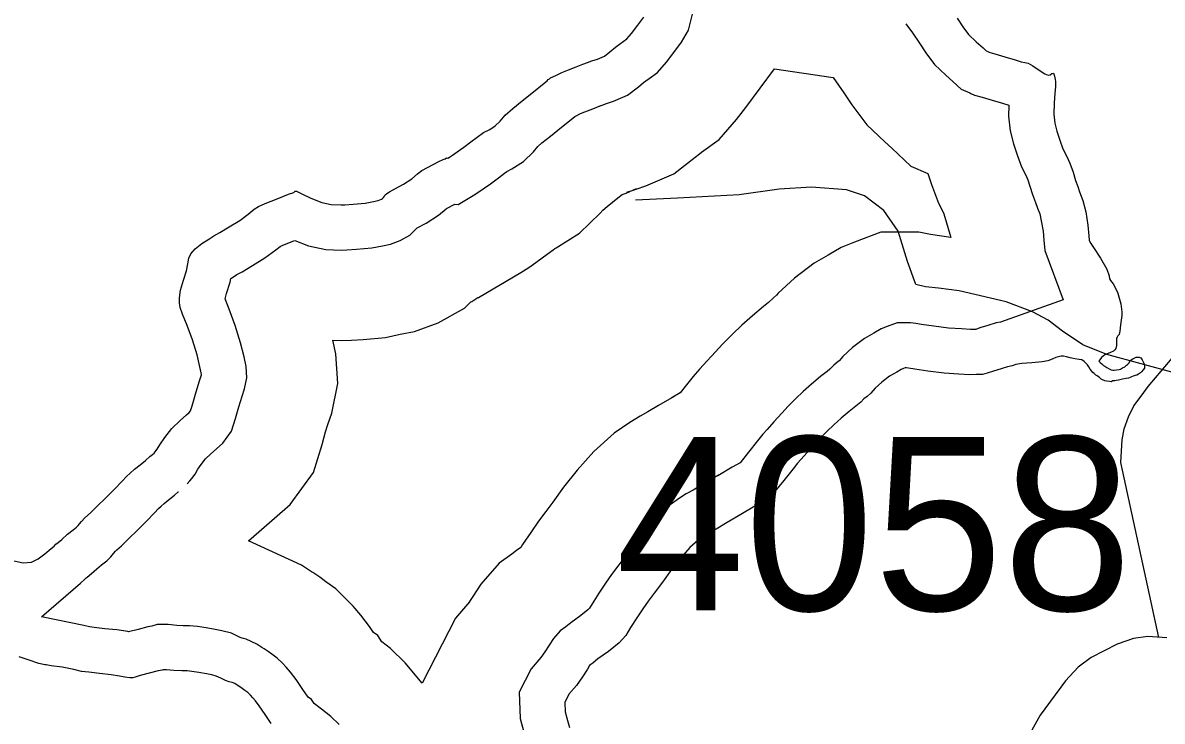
# Model space of a CAD drawing. Extents: x 1662474 to 1856135, y 779280 to 917889.
# Drawn here: x 1741488 to 1743378, y 796565 to 797724 of the extents above; entities that cross this region are included whole.
import ezdxf

# ---------------------------------------------------------------- set-up
doc = ezdxf.new("R2010")
doc.units = 0
for name, color, linetype in [('Cogo Default Point CELL', 7, 'Continuous'), ('Exist Hydrographic Lake Shore', 7, 'Continuous'), ('Exist Hydrographic Misc Water Feature', 7, 'Continuous'), ('Exist Road Non-System Type 51', 7, 'Continuous'), ('Exist Road Secondary Type 51 Attributed', 7, 'Continuous'), ('Old_Level_44', 7, 'Continuous')]:
    doc.layers.add(name, color=color, linetype=linetype)

msp = doc.modelspace()

# ---------------------------------------------------------------- linework, layer by layer
at = {"layer": 'Exist Hydrographic Lake Shore'}
for points in [[(1742416.8, 797655.9), (1742424.4, 797658.6), (1742431.8, 797661.2), (1742441.1, 797664.3), (1742452.8, 797669.3), (1742461.9, 797676.4), (1742470.9, 797684), (1742477.6, 797689), (1742483.6, 797693.2), (1742489.8, 797697.6), (1742497.6, 797706.8), (1742508.4, 797720.5), (1742518.1, 797733.6)], [(1743037.8, 797732.3), (1743047.2, 797717.6), (1743056.6, 797705.2), (1743069.5, 797692.9), (1743081.2, 797682.7), (1743086.2, 797677.9), (1743088.6, 797676.9), (1743091, 797675.9), (1743092.9, 797675.1), (1743100.5, 797672.7), (1743117, 797668), (1743134.1, 797662.8), (1743144.2, 797659.9), (1743150.1, 797658.8), (1743155.6, 797657.2), (1743163.2, 797653.3), (1743173.8, 797645.9), (1743183.1, 797639.6), (1743188.6, 797637.3), (1743192.1, 797638.1), (1743194.8, 797640.2), (1743197.6, 797640.7), (1743199.1, 797636), (1743200.2, 797630.4), (1743201.2, 797626.8), (1743201.2, 797623.9), (1743200.8, 797618.1), (1743200, 797607.9), (1743198.6, 797591.1), (1743198.4, 797573), (1743200, 797558), (1743203.4, 797544.4), (1743208.1, 797529.9), (1743213.4, 797515.5), (1743219.4, 797503.9), (1743224.9, 797491.4), (1743230.1, 797476.4), (1743234.1, 797462.8), (1743237.8, 797452.8), (1743241.1, 797444.1), (1743246.6, 797429.7), (1743251.1, 797410.5), (1743254.8, 797388.5), (1743256.4, 797371.1), (1743257.1, 797363.6), (1743258.5, 797359.9), (1743264, 797351.8), (1743275.5, 797333.9), (1743286.2, 797315.5), (1743290, 797304.5), (1743290.5, 797299.5), (1743292.1, 797296.9), (1743296.8, 797291.1), (1743303.9, 797277.2), (1743309.6, 797258), (1743310.8, 797244.9), (1743310.8, 797238.9), (1743308.9, 797223.1), (1743307.9, 797212.9), (1743306.8, 797207.1), (1743304.6, 797204.8), (1743303.4, 797202.9), (1743302, 797201.1), (1743302, 797197.1), (1743302, 797189.2), (1743301.2, 797184), (1743299.6, 797181.6), (1743297.4, 797179.6), (1743292.1, 797177.2), (1743283.1, 797173.5), (1743277.4, 797168.8), (1743274.5, 797164.9), (1743273.1, 797162.8), (1743275.2, 797160.9), (1743277.9, 797158.3), (1743280.8, 797155.7), (1743282.9, 797154.4), (1743286, 797152.2), (1743289.8, 797150.4), (1743293.6, 797148.6), (1743296, 797148.1), (1743298.4, 797147.8), (1743302, 797148.3), (1743306.5, 797148.9), (1743309.1, 797149.9), (1743312.2, 797151.8), (1743315.8, 797153.6), (1743318.9, 797156.2), (1743320.4, 797157.2), (1743322, 797159.1), (1743323.2, 797160.4), (1743325.1, 797163.8), (1743329.1, 797166.7), (1743334.9, 797169.3), (1743340.1, 797169.8), (1743342.8, 797168.2), (1743344.9, 797164.9), (1743346.6, 797161.7)], [(1741703.1, 797007.9), (1741705.8, 797010.5), (1741707.4, 797012.4), (1741708.6, 797013.9), (1741710.8, 797016.8), (1741714.9, 797023.9), (1741723.4, 797036.2), (1741735.1, 797051.2), (1741748.8, 797064.3), (1741759.5, 797073.8), (1741764, 797077.7), (1741766.1, 797080.6), (1741768.8, 797089), (1741774.2, 797108.4), (1741780.2, 797128.4), (1741783.4, 797137.1), (1741784, 797140.2), (1741783.8, 797143.6), (1741781.6, 797153.8), (1741776.9, 797173.5), (1741769.2, 797198.2), (1741760.4, 797222.1), (1741752.8, 797240.7), (1741748.8, 797252.2), (1741747.8, 797259.9), (1741747.8, 797268.2), (1741749.4, 797280.9), (1741754.2, 797297.1), (1741759.2, 797313.1), (1741761.6, 797324.7), (1741763.2, 797333.6), (1741766.4, 797341.2), (1741773.8, 797349.1), (1741784.8, 797358), (1741796.2, 797365.6), (1741804.8, 797371.1), (1741814.4, 797376.4), (1741829.9, 797385.9), (1741847.8, 797396.6), (1741861.6, 797406.9), (1741871.6, 797415), (1741878.8, 797419.4), (1741890, 797424.4), (1741909.6, 797432.3), (1741928.4, 797439.9), (1741937.2, 797443.1), (1741939.6, 797444.9), (1741942, 797445.2), (1741950.6, 797440.7), (1741965.6, 797433.6), (1741983.8, 797426.2), (1741999.5, 797422.9), (1742015.8, 797422.3), (1742021.8, 797422.6), (1742035.9, 797423.4), (1742055.6, 797425.2), (1742069.5, 797428.1), (1742077.6, 797429.7), (1742082.6, 797431.5), (1742084.5, 797432.6), (1742086.4, 797434.4), (1742087.9, 797436.5), (1742089.2, 797438.9), (1742091.6, 797441.2), (1742096, 797444.1), (1742104.8, 797449.1), (1742119.1, 797456.7), (1742133, 797465.6), (1742142.8, 797473.8), (1742149.6, 797479.3), (1742178.1, 797494), (1742185.2, 797497.7), (1742188.4, 797498.9), (1742190.8, 797500.2), (1742193.1, 797500), (1742195.8, 797501.6), (1742200.8, 797504.8), (1742208.4, 797510.2), (1742219.6, 797518.1), (1742231.2, 797526.8), (1742241.8, 797534.9), (1742251.9, 797542.2), (1742262.4, 797547.5), (1742271.6, 797553.3), (1742279.8, 797561.2), (1742287.9, 797571.1), (1742300.5, 797582.4), (1742316.2, 797595), (1742334.9, 797610), (1742350.1, 797622.1), (1742357.8, 797628.4), (1742359.5, 797630.4), (1742361.4, 797631.5), (1742363.2, 797633.1), (1742367.1, 797634.7), (1742373.1, 797637.6), (1742382.1, 797642), (1742392.9, 797646.5), (1742405.8, 797651.2), (1742416.8, 797655.9)], [(1743346.6, 797161.7), (1743347.8, 797159.6), (1743348.2, 797157.8), (1743348.8, 797155.9), (1743348.5, 797151.2), (1743346.4, 797148.3), (1743343.5, 797145.4), (1743341.9, 797143.6), (1743340.4, 797142.6), (1743338.8, 797141.5), (1743335.9, 797139.7), (1743333.2, 797138.9), (1743330.1, 797138.1), (1743327.2, 797136.8), (1743325.1, 797136), (1743322, 797134.9), (1743318.4, 797133.9), (1743312, 797132.8), (1743305.8, 797131.5), (1743301.8, 797130.8), (1743299.6, 797130.5), (1743296.2, 797130.2), (1743293.6, 797128.9), (1743290.5, 797129.2), (1743286.2, 797129.9), (1743282.9, 797130.5), (1743279.2, 797132.1), (1743276.9, 797133.1), (1743274, 797135.8), (1743272.1, 797136.8), (1743270, 797138.6), (1743267.9, 797139.9), (1743265.2, 797142.3), (1743263.2, 797144.1), (1743260.9, 797146.8), (1743258.5, 797149.6), (1743256.4, 797153.3), (1743254, 797156.7), (1743250.9, 797159.9), (1743248.8, 797162.5), (1743244.9, 797164.9), (1743240.4, 797165.6), (1743233.2, 797166.7), (1743225.6, 797168.2), (1743219.4, 797170.1), (1743214.4, 797171.1), (1743210.5, 797171.1), (1743206, 797170.1), (1743201.5, 797168.8), (1743196.8, 797166.7), (1743192.6, 797165.1), (1743188.1, 797163.6), (1743179, 797161.9), (1743161.9, 797160.4), (1743144.9, 797159.1), (1743135.4, 797157.2), (1743129.4, 797155.1), (1743121.2, 797153.6), (1743110.8, 797150.2), (1743098.1, 797146.5), (1743087.4, 797142.8), (1743080, 797141), (1743074.8, 797140.7), (1743069.2, 797140.7), (1743058.7, 797140.4), (1743040.6, 797141.5), (1743016.5, 797143.1), (1742989.1, 797146.5), (1742967.6, 797149.6), (1742957.1, 797151.2), (1742954, 797151.8), (1742951.6, 797151.8), (1742948.8, 797150.7), (1742944.9, 797149.1), (1742937.8, 797144.9), (1742925.6, 797137.8), (1742912.8, 797128.1), (1742902, 797118.1), (1742894.8, 797110), (1742888.4, 797104.5), (1742883.1, 797100.3), (1742877.9, 797095.1), (1742870, 797088.2), (1742858.8, 797079.3), (1742845.6, 797068.2), (1742833.2, 797057.2), (1742822.2, 797046.8), (1742812.2, 797036.8), (1742802.2, 797025.5), (1742788.9, 797011.6), (1742778.8, 797000), (1742773.1, 796993.8), (1742765.9, 796984.2), (1742750.4, 796965.1), (1742735.1, 796945.9), (1742728.2, 796937.3), (1742726.5, 796935.4), (1742719.4, 796931.5), (1742702, 796922.1), (1742679.2, 796908.4)], [(1741468, 796832.6), (1741488.4, 796828.4), (1741502.4, 796829.2), (1741513.4, 796834.9), (1741524.6, 796843.1), (1741534.6, 796851.8), (1741539.9, 796856.2), (1741542.8, 796859.1), (1741546.4, 796862), (1741552.5, 796867.2), (1741561.9, 796875.6), (1741571.4, 796883.2), (1741576.9, 796887.7), (1741579.5, 796890.3), (1741582.1, 796893.2), (1741585.2, 796896.9), (1741590.8, 796902.9), (1741600, 796911.3), (1741611.2, 796922.3), (1741625.1, 796935.8), (1741640.1, 796950.7), (1741652.5, 796963.6), (1741660.1, 796971.4), (1741666.1, 796977.2), (1741673.2, 796983.8), (1741682.4, 796991.1), (1741691.2, 796997.9), (1741698.6, 797004.8), (1741703.1, 797007.9)], [(1742679.2, 796908.4), (1742656.1, 796895.3), (1742638, 796884.3), (1742626.8, 796878), (1742618.4, 796872.8), (1742607.6, 796865.4), (1742594.5, 796853.8), (1742579.8, 796837.1), (1742564, 796817.4), (1742548.8, 796796.4), (1742535.1, 796777.8), (1742525.1, 796764.9), (1742516.5, 796752.2), (1742506.2, 796737.1), (1742496.2, 796720.8), (1742488.1, 796707.9), (1742477.1, 796695.6), (1742459.2, 796681.4), (1742442, 796668.8), (1742433.2, 796662), (1742429.9, 796659.6), (1742428.2, 796657.8), (1742424.4, 796651.8), (1742416.5, 796639.1), (1742406.2, 796624.7), (1742393.9, 796610.2), (1742386.9, 796596.6), (1742387.4, 796581.1), (1742391.2, 796566.9), (1742394.5, 796555.1)], [(1741900, 796561.7), (1741890, 796576.4), (1741880.2, 796591.1), (1741873.8, 796599.5), (1741869.5, 796604.5), (1741865.4, 796608.7), (1741861.1, 796612.9), (1741856.4, 796616.3), (1741851.9, 796619.8), (1741847.8, 796622.4), (1741843.2, 796625.2), (1741839.4, 796627.9), (1741834.9, 796629.9), (1741829.9, 796631), (1741824.1, 796633.1), (1741816.5, 796636.8), (1741808.6, 796640.4), (1741801.2, 796642.3), (1741792.4, 796644.1), (1741779.8, 796646.5), (1741768.5, 796648.1), (1741760.4, 796648.9), (1741751.6, 796648.9), (1741738.2, 796649.6), (1741726, 796650.7), (1741720.8, 796650.7), (1741718.9, 796650.2), (1741712.2, 796648.9), (1741697.6, 796644.9), (1741682.4, 796641.2), (1741674.2, 796638.4), (1741670.4, 796637.3), (1741665.1, 796637.3), (1741657.2, 796638.4), (1741648, 796640.4), (1741634.6, 796642.6), (1741615.2, 796644.4), (1741597.4, 796646.8), (1741585.2, 796648.1), (1741572.6, 796651.2), (1741553.2, 796655.1), (1741534.6, 796657.2), (1741526.5, 796658.8), (1741524.1, 796658.8), (1741522, 796659.6), (1741514.6, 796661.4), (1741498.4, 796666.7), (1741481.9, 796672.5)]]:
    msp.add_lwpolyline(points, dxfattribs=at)
at = {"layer": 'Exist Hydrographic Misc Water Feature'}
msp.add_lwpolyline([(1743400.2, 797142.9), (1743286.4, 797173.8), (1743246.4, 797190.1), (1743212.6, 797212.5), (1743188.8, 797230.7), (1743162.9, 797244.8), (1743119.1, 797261.2), (1743041.1, 797279.8), (1743007.1, 797284.1), (1742985.2, 797286.3), (1742969.2, 797290.4), (1742955.4, 797328.5), (1742939.8, 797378.7), (1742916.3, 797412.9), (1742884.3, 797437.1), (1742854.5, 797447.4), (1742796.5, 797451.9), (1742742.4, 797448.3), (1742676.3, 797438.9), (1742574.2, 797433.7), (1742504.3, 797430.3)], dxfattribs=at)
at = {"layer": 'Exist Road Non-System Type 51'}
msp.add_lwpolyline([(1743372.6, 796704.5), (1743309.6, 796995), (1743311.5, 797032.2), (1743314.9, 797050.7), (1743322.2, 797070.6), (1743331.1, 797088.8), (1743343, 797105), (1743354.5, 797120.8), (1743422.2, 797200.8), (1743492.1, 797261.9), (1743568.9, 797311.9), (1743641.1, 797355.9), (1743725.1, 797399.5), (1743810.4, 797427.9)], dxfattribs=at)
at = {"layer": 'Exist Road Secondary Type 51 Attributed'}
msp.add_lwpolyline([(1743385.8, 796704), (1743354.4, 796706.3), (1743330.3, 796702.6), (1743303.4, 796693.5), (1743260.1, 796671.4), (1743238.7, 796655), (1743217.7, 796632.7), (1743175.4, 796575.3), (1743088.4, 796417.9)], dxfattribs=at)
at = {"layer": 'Old_Level_44'}
for points in [[(1742441.2, 797585), (1742449.2, 797587.8), (1742456.2, 797590.3), (1742467.8, 797594.2), (1742491.1, 797604.2), (1742509.1, 797618.1), (1742517.5, 797625.2), (1742521.4, 797628.1), (1742527.1, 797632.1), (1742540.9, 797642.1), (1742555.6, 797659.2), (1742568, 797675), (1742580.8, 797692.2), (1742592.4, 797712.1), (1742600.2, 797743.2)], [(1742952.9, 797722.5), (1742963.8, 797707.7), (1742975.2, 797690.9), (1742985.8, 797674.6), (1743000.5, 797655.2), (1743018.9, 797637.5), (1743030.7, 797627.2), (1743044.5, 797614.1), (1743058.7, 797608.1), (1743060.8, 797607.2), (1743066.7, 797604.6), (1743079.1, 797600.8), (1743095.8, 797596.1), (1743112.9, 797590.8), (1743123.6, 797587.8), (1743123.3, 797569.5), (1743126, 797544.9), (1743131.3, 797523.6), (1743137.2, 797505.4), (1743144.6, 797485.3), (1743151.7, 797471.6), (1743155, 797463.9), (1743158.7, 797453.4), (1743162.8, 797439.4), (1743167.6, 797426.3), (1743171.2, 797417.1), (1743174.8, 797407.7), (1743177.5, 797395.8), (1743180.3, 797378.9), (1743181.7, 797363.9), (1743183.5, 797346.5), (1743214, 797264.6)], [(1742490, 797443.2), (1742498.7, 797446.2), (1742505.1, 797448.5), (1742521.3, 797453.9), (1742567.9, 797473.9), (1742603.5, 797501.5), (1742610.2, 797507.2), (1742614, 797509.8), (1742643.3, 797531), (1742671.6, 797564), (1742687.2, 797583.9), (1742734.9, 797648.2)], [(1742734.9, 797648.2), (1742832, 797633.8), (1742841.3, 797621.2), (1742850.1, 797608.1), (1742862.9, 797588.4), (1742888.1, 797555.1), (1742917.7, 797526.8), (1742929.7, 797516.3), (1742961.1, 797486.5), (1742989.5, 797474.6), (1742995.5, 797456.3), (1743006.9, 797424.9), (1743015.7, 797408), (1743015.9, 797407.5), (1743027.4, 797368.2)], [(1741760.7, 796959.4), (1741765, 796964.4), (1741768.1, 796968.2), (1741773.6, 796975.6), (1741778.3, 796983.8), (1741783.8, 796991.7), (1741790.9, 797000.8), (1741799.5, 797009.1), (1741808.9, 797017.3), (1741819.8, 797026.8), (1741834, 797046.5), (1741840.6, 797067.6), (1741846.2, 797087.4), (1741851.5, 797104.9), (1741855.8, 797116.9), (1741859.5, 797135.5), (1741858.2, 797154), (1741854.8, 797170.3), (1741849.2, 797193.4), (1741840.3, 797222.3), (1741830.2, 797249.3), (1741823.3, 797266.3), (1741826, 797275.2), (1741832, 797294.3), (1741833.1, 797300.1), (1741837.3, 797302.9), (1741843.1, 797306.6), (1741852, 797311.4), (1741868.8, 797321.8), (1741889.5, 797334.2), (1741907.6, 797347.6), (1741914.6, 797353.3), (1741919.2, 797355.3), (1741937.7, 797362.8), (1741939.2, 797363.4), (1741961.6, 797354.3), (1741990.3, 797348.1), (1742016, 797347.3), (1742025.5, 797347.7), (1742041.5, 797348.6), (1742066.9, 797350.9), (1742084.4, 797354.6), (1742097.6, 797357.2), (1742114.1, 797363.1), (1742129.8, 797372), (1742142.3, 797384.1), (1742157, 797391.8), (1742177.5, 797405.1), (1742190.3, 797415.8), (1742190.8, 797416.2), (1742204.8, 797423.4), (1742210.1, 797422.8), (1742235.1, 797437.7), (1742242.9, 797442.7), (1742251.8, 797449.1), (1742263.6, 797457.4), (1742276.7, 797467.1), (1742286.7, 797474.9), (1742290.9, 797477.9), (1742299.2, 797482.1), (1742318.2, 797494), (1742335.1, 797510.4), (1742342.3, 797519.1), (1742348.9, 797525.1), (1742363.2, 797536.5), (1742381.7, 797551.4), (1742397.3, 797563.8), (1742403.7, 797569), (1742405.9, 797570.1), (1742413.2, 797573.7), (1742420.2, 797576.6), (1742433.5, 797581.5), (1742446.5, 797587.1)], [(1741862.4, 796864.8), (1741931.4, 796925.1), (1741969.9, 796978.4), (1741984.4, 797024.7), (1741990.2, 797045.4), (1741994, 797057.8), (1742000.7, 797076.6), (1742010.6, 797126), (1742007.1, 797174.9), (1742002.3, 797197.6), (1742016.5, 797197.2), (1742032.9, 797197.8), (1742052.6, 797199), (1742089.3, 797202.3), (1742114.1, 797207.6), (1742137.6, 797212.1), (1742177.1, 797226.4), (1742220.3, 797250.9), (1742231.1, 797261.4), (1742232.6, 797262.2), (1742242.6, 797268.6), (1742244, 797268.4), (1742313.8, 797310), (1742327.1, 797318.5), (1742338.7, 797326.8), (1742351.5, 797335.8), (1742367.5, 797347.7), (1742370.3, 797349.9), (1742372.8, 797351.2), (1742411.3, 797375.3), (1742445.7, 797408.7), (1742449.8, 797413.7), (1742457, 797419.4), (1742475.2, 797434.1), (1742482, 797439.5), (1742488.9, 797442), (1742505.9, 797449.4)], [(1743027.4, 797368.2), (1742993.6, 797373.2), (1742974.1, 797376.8), (1742911.4, 797376.8), (1742867.7, 797360.6), (1742845.3, 797351.6), (1742823.8, 797338.9), (1742800.6, 797325.3), (1742768.1, 797300.9), (1742741.1, 797275.7), (1742738.3, 797272.6), (1742733, 797268.3), (1742725, 797260.4), (1742716.5, 797253.7), (1742698.4, 797238.4), (1742680.8, 797222.8), (1742665, 797207.7), (1742648.5, 797191.2), (1742636.9, 797178.2), (1742623, 797163.7), (1742610.5, 797149.4), (1742599.8, 797137.5), (1742589, 797123.4), (1742578.4, 797110.3), (1742563.6, 797101.5)], [(1743214, 797264.6), (1743109.7, 797227.7), (1743102.6, 797226.4), (1743088.8, 797221.9), (1743075.4, 797218), (1743068.7, 797215.7), (1743068.4, 797215.7), (1743060.1, 797215.5), (1743045.2, 797216.4), (1743023.6, 797217.8), (1742999.2, 797220.8), (1742978.5, 797223.8), (1742969.3, 797225.2), (1742960.7, 797226.8), (1742938.2, 797226.8), (1742921.7, 797220.7), (1742911.7, 797216.6), (1742899.8, 797209.6), (1742883.9, 797200.3), (1742864.5, 797185.7), (1742848.4, 797170.7), (1742842, 797163.6), (1742840.5, 797162.2), (1742833.1, 797156.3), (1742826.6, 797149.9), (1742822.1, 797145.9), (1742811.3, 797137.4), (1742796.5, 797125), (1742782.4, 797112.4), (1742769.8, 797100.4), (1742757.7, 797088.2), (1742747.1, 797076.4), (1742733.6, 797062.3), (1742722.7, 797049.8), (1742715.3, 797041.7), (1742706.9, 797030.6), (1742691.9, 797012.1), (1742677.7, 796994.2), (1742664.8, 796987.2), (1742640.7, 796972.8)], [(1742568.2, 797104.1), (1742542.2, 797089.4), (1742524.5, 797078.7), (1742511.9, 797071.5), (1742494.9, 797060.9), (1742469.1, 797043.2), (1742435.1, 797013.2), (1742407.4, 796981.8), (1742385, 796953.8), (1742366.9, 796928.9), (1742355.4, 796913.2), (1742343.2, 796897.5), (1742330.4, 796878.6), (1742317, 796858.9), (1742314, 796853.9), (1742306.6, 796848.6), (1742299.3, 796842.9), (1742277.9, 796827.8), (1742247.8, 796793.1), (1742234.4, 796772.3), (1742229.1, 796763.9), (1742228.7, 796763.3), (1742205.8, 796736.6), (1742150.4, 796628.8)], [(1742642.2, 796973.7), (1742618.2, 796960), (1742600.2, 796949.1), (1742588.5, 796942.5), (1742577.2, 796935.5), (1742561.5, 796924.7), (1742541.4, 796906.9), (1742522.3, 796885.3), (1742504.3, 796862.9), (1742488.1, 796840.6), (1742475.2, 796822.9), (1742464.5, 796809.1), (1742454.5, 796794.4), (1742443.2, 796777.7), (1742432.6, 796760.4), (1742428, 796753.2), (1742425.4, 796750.3), (1742413.8, 796741.1), (1742396.9, 796728.7), (1742388.6, 796722.3), (1742379.2, 796715.7), (1742368.1, 796702.9), (1742361.1, 796691.9), (1742354, 796680.7), (1742347.1, 796670.9), (1742331.2, 796652.4), (1742311.3, 796613.6), (1742312.7, 796569.9), (1742318.9, 796547.1)], [(1741518.8, 796738.7), (1741583.4, 796794.8), (1741590.7, 796800.9), (1741593, 796803.3), (1741594.4, 796804.4), (1741601.9, 796810.8), (1741610.4, 796818.4), (1741618.4, 796824.8), (1741627.1, 796831.8), (1741633.7, 796838.5), (1741638.4, 796843.6), (1741641.6, 796847.4), (1741643.8, 796849.8), (1741651.4, 796856.7), (1741663.6, 796868.6), (1741677.7, 796882.2), (1741693.6, 796898.1), (1741706.5, 796911.5), (1741713, 796918.3), (1741717.5, 796922.5), (1741722.3, 796926.9), (1741728.8, 796932.2), (1741739.6, 796940.5), (1741745.7, 796946.1), (1741745.9, 796946.3)], [(1742150.4, 796628.8), (1742122.2, 796662.5), (1742097.6, 796686.1), (1742083.3, 796697.4), (1742076.6, 796707.8), (1742069.6, 796712.6), (1742063.1, 796722.5), (1742048.4, 796741.4), (1742035.6, 796756.5), (1742024.5, 796767.8), (1742006.9, 796785.1), (1741990.6, 796796.9), (1741980.8, 796804.4), (1741968.7, 796812.1), (1741966.9, 796813.2), (1741950.1, 796824.6), (1741862.4, 796864.8)], [(1742012.6, 796559.8), (1741998.7, 796573.1), (1741983.2, 796585.4), (1741971.8, 796594.3), (1741970.9, 796595.1), (1741966.9, 796601.3), (1741961, 796605.4), (1741952.3, 796618.2), (1741941.2, 796634.9), (1741932, 796646.8), (1741924.9, 796655.2), (1741918.4, 796661.7), (1741909.7, 796670.3), (1741901.1, 796676.5), (1741894.8, 796681.3), (1741888.1, 796685.6), (1741884.5, 796687.9), (1741876.3, 796693.5), (1741858.6, 796701.6), (1741851.8, 796703), (1741848.5, 796704.6), (1741834, 796711.4), (1741818, 796715.4), (1741806.8, 796717.7), (1741791.9, 796720.5), (1741777.4, 796722.5), (1741764.1, 796723.9), (1741753.7, 796723.9), (1741743.6, 796724.4), (1741729.2, 796725.7), (1741710.9, 796725.7), (1741701.9, 796723.3), (1741695.2, 796722), (1741679.1, 796717.6), (1741663.4, 796713.8), (1741662.1, 796714.1), (1741644, 796717), (1741623.7, 796718.9), (1741606.4, 796721.2), (1741598.4, 796722.1), (1741589.1, 796724.4), (1741518.8, 796738.7)]]:
    msp.add_lwpolyline(points, dxfattribs=at)

# ---------------------------------------------------------------- texts
at = {"layer": 'Cogo Default Point CELL'}
msp.add_text('4058', height=288, dxfattribs=at).set_placement((1742471.2, 796749.3))

doc.saveas('drawing.dxf')
